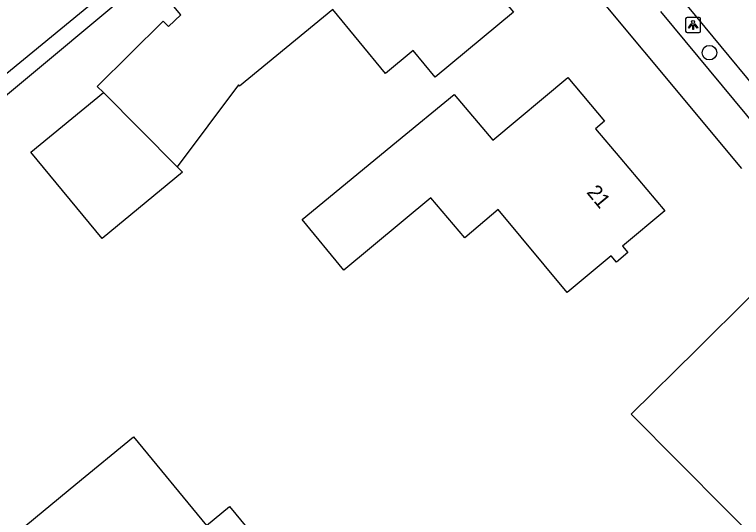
# Model space of a CAD drawing. Extents: x 157321 to 158827, y 386650 to 388532.
# Drawn here: x 158281.38 to 158330.04, y 387328.85 to 387362.55 of the extents above; entities that cross this region are included whole.
import ezdxf

# ---------------------------------------------------------------- set-up
doc = ezdxf.new("R2010")
doc.units = 0
for name, color, linetype in [('IMGEO_Boom', 7, 'Continuous'), ('IMGEO_Lichtpunt', 7, 'Continuous'), ('IMGEO_Pand', 7, 'Continuous'), ('IMGEO_Pand_nummerreeks', 7, 'Continuous'), ('IMGEO_Rijbaan_lokaal_gesloten', 7, 'Continuous'), ('IMGEO_Voetpad_open', 7, 'Continuous')]:
    doc.layers.add(name, color=color, linetype=linetype)

msp = doc.modelspace()

# ---------------------------------------------------------------- linework, layer by layer
at = {"layer": 'IMGEO_Boom'}
msp.add_circle((158327.896, 387359.991), 0.489, dxfattribs=at)
at = {"layer": 'IMGEO_Lichtpunt'}
for p, q in [((158327.203, 387362.345), (158326.395, 387362.345)), ((158327.203, 387362.345), (158326.395, 387362.345)), ((158326.301, 387362.25), (158326.301, 387361.443)), ((158326.301, 387362.25), (158326.301, 387361.443)), ((158327.297, 387361.443), (158327.297, 387362.25)), ((158327.297, 387361.443), (158327.297, 387362.25)), ((158326.395, 387361.349), (158327.203, 387361.349)), ((158326.395, 387361.349), (158327.203, 387361.349))]:
    msp.add_line(p, q, dxfattribs=at)
for points in [[(158326.675, 387361.914), (158326.714, 387361.886), (158326.526, 387361.624), (158326.488, 387361.651), (158326.675, 387361.914)], [(158326.777, 387361.866), (158326.824, 387361.866), (158326.824, 387361.544), (158326.777, 387361.544), (158326.777, 387361.866)], [(158326.887, 387361.886), (158326.925, 387361.913), (158327.112, 387361.651), (158327.073, 387361.623), (158326.887, 387361.886)]]:
    msp.add_lwpolyline(points, dxfattribs=at)
msp.add_circle((158326.8, 387362.048), 0.0994, dxfattribs=at)
for centre, start, end in [((158326.395, 387362.25), 90, 180), ((158326.395, 387362.25), 90, 180), ((158327.203, 387362.25), 0, 90), ((158327.203, 387362.25), 0, 90), ((158326.395, 387361.443), 180, 270), ((158326.395, 387361.443), 180, 270), ((158327.203, 387361.443), 270, 0), ((158327.203, 387361.443), 270, 360)]:
    msp.add_arc(centre, 0.0946, start, end, dxfattribs=at)
at = {"layer": 'IMGEO_Pand'}
for points in [[(158287.337, 387357.326), (158286.919, 387357.73), (158291.322, 387362.102), (158291.674, 387361.735), (158292.498, 387362.523), (158291.699, 387363.493), (158303.968, 387373.617), (158305.146, 387372.124), (158305.028, 387370.821), (158306.278, 387369.297), (158308.062, 387370.773), (158312.315, 387365.642), (158313.304, 387364.462), (158314.771, 387362.696), (158309.54, 387358.351), (158308.062, 387360.131), (158306.202, 387358.599), (158302.676, 387362.882), (158296.433, 387357.742), (158296.359, 387357.832), (158292.268, 387352.335)], [(158303.43, 387345.43), (158300.642, 387348.805), (158306.947, 387354.013), (158310.802, 387357.197), (158313.39, 387354.127), (158318.426, 387358.327), (158320.862, 387355.403), (158320.277, 387354.897), (158321.893, 387352.974), (158324.907, 387349.388), (158322.077, 387347.021), (158322.43, 387346.6), (158321.663, 387345.959), (158321.31, 387346.38), (158318.38, 387343.93), (158313.75, 387349.48), (158311.51, 387347.59), (158309.24, 387350.27), (158303.43, 387345.43)], [(158292.268, 387352.335), (158292.62, 387351.98), (158287.247, 387347.537), (158282.457, 387353.33), (158287.337, 387357.326)], [(158287.337, 387357.326), (158292.268, 387352.335)], [(158322.666, 387335.764), (158327.042, 387340.108), (158330.59, 387343.63), (158335.702, 387338.475), (158334.694, 387337.485), (158336.562, 387335.655), (158337.525, 387336.644), (158340.16, 387334), (158336.612, 387330.478), (158332.23, 387326.13), (158322.666, 387335.764)], [(158294.22, 387328.31), (158295.762, 387329.58), (158298.506, 387326.249), (158290.036, 387319.272), (158286.176, 387316.093), (158283.619, 387319.194), (158285.077, 387320.414), (158282.527, 387323.489), (158283.922, 387324.616), (158283.283, 387325.415), (158283.512, 387325.575), (158281.613, 387327.892), (158285.473, 387331.072), (158289.329, 387334.248), (158294.22, 387328.31)]]:
    msp.add_lwpolyline(points, dxfattribs=at)
at = {"layer": 'IMGEO_Rijbaan_lokaal_gesloten'}
for points in [[(158279.219, 387357.286), (158289.729, 387365.926)], [(158325.866, 387363.795), (158333.693, 387354.316)]]:
    msp.add_lwpolyline(points, dxfattribs=at)
at = {"layer": 'IMGEO_Voetpad_open'}
for points in [[(158306.938, 387380.076), (158307.496, 387379.401), (158316.941, 387367.978), (158330.039, 387352.229)], [(158290.424, 387365.171), (158279.952, 387356.4)], [(158332.037, 387353.843), (158324.642, 387362.749)]]:
    msp.add_lwpolyline(points, dxfattribs=at)

# ---------------------------------------------------------------- texts
at = {"layer": 'IMGEO_Pand_nummerreeks'}
msp.add_text('21', height=1, rotation=309.5226, dxfattribs=at).set_placement((158319.631, 387350.62))

doc.saveas('drawing.dxf')
